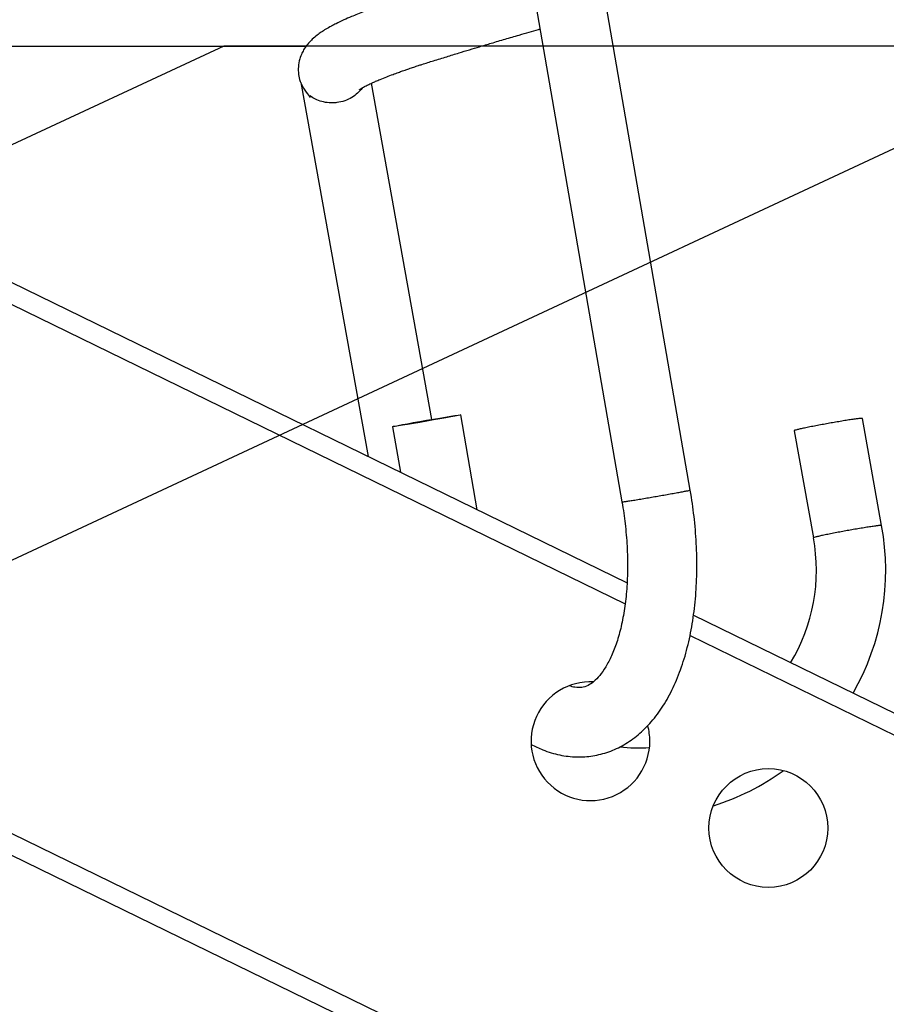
# Model space of a CAD drawing. Header units: inches. Extents: x 0 to 77643, y -44170 to 0.
# Tile 488 of 546: x 76590.943 to 76591.506, y -39755.838 to -39755.198. Entities that reach past the tile are written whole.
import ezdxf
from ezdxf.lldxf.tags import DXFTag

# ---------------------------------------------------------------- set-up
doc = ezdxf.new("R2010")
doc.units = ezdxf.units.IN
doc.header["$MEASUREMENT"] = 0
doc.layers.get('0').update_dxf_attribs({"lineweight": 0})
doc.layers.add('FAKRO LOFT LADDERS', color=7, linetype='Continuous')
tags = doc.linetypes.add('HIDDEN2', pattern=[4.7625, 3.175, -1.5875]).pattern_tags.tags
tags[6:7] = [DXFTag(74, 4), DXFTag(75, 0), DXFTag(340, '0'), DXFTag(46, 0.0), DXFTag(50, 0.0), DXFTag(44, 0.0), DXFTag(45, 0.0)]
tags[4:5] = [DXFTag(74, 4), DXFTag(75, 0), DXFTag(340, '0'), DXFTag(46, 0.0), DXFTag(50, 0.0), DXFTag(44, 0.0), DXFTag(45, 0.0)]

# ---------------------------------------------------------------- blocks, each defined once
blk = doc.blocks.new('A$C1F246084')
at = {"layer": 'FAKRO LOFT LADDERS', "color": 7, "linetype": 'Continuous'}
for p, q in [((86.8367, 318.8533), (100.7176, 312.0832)), ((86.879, 318.6658), (100.7029, 311.9234)), ((99.9735, 316.7603), (100.6788, 312.6964)), ((101.1961, 312.7861), (100.5248, 316.6538)), ((98.2453, 315.8743), (98.7546, 313.0406)), ((99.2376, 313.3213), (98.7798, 315.8681)), ((85.4101, 315.3768), (121.7057, 297.6743)), ((99.582, 312.637), (99.4572, 313.3562)), ((102.646, 312.5172), (102.5001, 313.3288)), ((98.9399, 313.2664), (98.9999, 312.9209)), ((101.9834, 313.236), (102.1293, 312.4243)), ((101.2211, 311.8376), (123.3496, 301.0448)), ((101.1947, 311.6836), (123.2838, 300.91)), ((101.478, 307.3732), (95.4168, 310.3294))]:
    blk.add_line(p, q, dxfattribs=at)
at = {"layer": 'FAKRO LOFT LADDERS', "color": 7, "linetype": 'HIDDEN2'}
for p, q in [((82.4328, 316.1501), (98.2835, 316.1501)), ((97.661, 316.1501), (91.3206, 313.1935)), ((92.5251, 310.6105), (104.4046, 316.1501)), ((104.4046, 316.1501), (97.661, 316.1501))]:
    blk.add_line(p, q, dxfattribs=at)
at = {"layer": 'FAKRO LOFT LADDERS', "color": 7, "linetype": 'Continuous'}
blk.add_circle((101.7881, 310.2259), 0.45, dxfattribs=at)
for centre, radius, start, end in [((100.8086, 312.1765), 1.8687, 330.194, 10.50557), ((100.8086, 312.1766), 1.3437, 328.69729, 10.62617), ((100.4399, 310.8835), 0.45, 87.20117, 0), ((100.4399, 310.8835), 0.45, 0, 15.16486), ((100.8086, 312.1766), 1.3437, 263.79228, 273.35192), ((100.8086, 312.1765), 1.8687, 287.5339, 305.75066)]:
    blk.add_arc(centre, radius, start, end, dxfattribs=at)
blk.add_ellipse((99.1986, 313.3113), major_axis=(-0.2586, -0.0449), ratio=0.012208, dxfattribs=at)
for points, knots in [([(99.9698, 316.7972), (99.9411, 316.789), (99.877, 316.7707), (99.7739, 316.7411), (99.6732, 316.7118), (99.5844, 316.6857), (99.5136, 316.6648), (99.4485, 316.6454), (99.3856, 316.6266), (99.3192, 316.6066), (99.2461, 316.5844), (99.1616, 316.5584), (99.0817, 316.5337), (99.0167, 316.5132), (98.967, 316.497), (98.9155, 316.4799), (98.8529, 316.4584), (98.7874, 316.435), (98.7268, 316.4122), (98.675, 316.3918), (98.6235, 316.3706), (98.5683, 316.3465), (98.5184, 316.3227), (98.4731, 316.2993), (98.4361, 316.2784), (98.4008, 316.2562), (98.3663, 316.2315), (98.3348, 316.2052), (98.3017, 316.1714), (98.2748, 316.1359), (98.2521, 316.0942), (98.2355, 316.051), (98.2245, 315.9941), (98.2268, 315.9368), (98.2404, 315.8602), (98.3086, 315.7704), (98.3159, 315.7623), (98.3164, 315.7622)], [0.996247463, 0.996247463, 0.996247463, 0.996247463, 0.996353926, 0.99648534, 0.996630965, 0.996731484, 0.996822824, 0.996903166, 0.996984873, 0.997071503, 0.997169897, 0.997285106, 0.997427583, 0.997518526, 0.997580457, 0.997659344, 0.997765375, 0.997891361, 0.998003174, 0.998103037, 0.998197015, 0.99832502, 0.998470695, 0.998562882, 0.998681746, 0.998782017, 0.998879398, 0.998993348, 0.999084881, 0.999189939, 0.999253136, 0.999327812, 0.999417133, 0.999503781, 0.99958218, 0.999769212, 0.99982223, 0.99982223, 0.99982223, 0.99982223]), ([(98.6893, 315.8195), (98.6893, 315.8195), (98.6903, 315.8203), (98.6951, 315.8236), (98.7029, 315.8286), (98.7149, 315.8356), (98.73, 315.8438), (98.753, 315.8557), (98.7821, 315.8694), (98.8131, 315.8832), (98.8494, 315.8986), (98.8932, 315.9162), (98.94, 315.9341), (98.9809, 315.9491), (99.0115, 315.9599), (99.0378, 315.9691), (99.0662, 315.9789), (99.0999, 315.9902), (99.1333, 316.0012), (99.1821, 316.017), (99.2526, 316.0391), (99.3467, 316.0684), (99.4382, 316.0965), (99.5217, 316.1218), (99.6032, 316.1463), (99.693, 316.173), (99.7933, 316.2026), (99.8894, 316.2306), (99.9735, 316.2549), (100.026, 316.27), (100.0531, 316.2777), (100.057, 316.2789)], [0.001127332, 0.001127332, 0.001127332, 0.001127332, 0.001180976, 0.001248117, 0.001309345, 0.001378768, 0.001436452, 0.001542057, 0.001641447, 0.00171705, 0.001804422, 0.001920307, 0.002019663, 0.002100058, 0.002159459, 0.002192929, 0.002244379, 0.002310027, 0.002366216, 0.002411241, 0.002548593, 0.002694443, 0.002827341, 0.002936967, 0.003038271, 0.003155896, 0.003291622, 0.003426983, 0.003523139, 0.003610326, 0.003625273, 0.003625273, 0.003625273, 0.003625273]), ([(98.7101, 315.8327), (98.7097, 315.8322), (98.7093, 315.8317), (98.6995, 315.8179), (98.6884, 315.8052), (98.6627, 315.7813), (98.6479, 315.77), (98.6154, 315.7505), (98.5972, 315.742), (98.5593, 315.729), (98.539, 315.7244), (98.5089, 315.7206), (98.499, 315.7198), (98.4791, 315.7193), (98.4691, 315.7195), (98.4399, 315.7215), (98.4216, 315.7247), (98.3868, 315.7339), (98.3707, 315.7399), (98.3418, 315.7539), (98.3287, 315.7618), (98.3171, 315.7706)], [0.2476565, 0.2476565, 0.2476565, 0.2476565, 0.25, 0.25, 0.3125, 0.3125, 0.375, 0.375, 0.4375, 0.4375, 0.5, 0.5, 0.53125, 0.53125, 0.5625, 0.5625, 0.625, 0.625, 0.6875, 0.6875, 0.7486962, 0.7486962, 0.7486962, 0.7486962]), ([(99.9905, 310.8593), (100.0195, 310.8439), (100.0902, 310.811), (100.2052, 310.7759), (100.3335, 310.7605), (100.4593, 310.7687), (100.5808, 310.8), (100.6965, 310.8539), (100.8047, 310.9303), (100.904, 311.0288), (100.9926, 311.1485), (101.069, 311.2874), (101.1322, 311.4434), (101.1816, 311.6129), (101.2172, 311.7944), (101.2394, 311.9835), (101.2479, 312.182), (101.2442, 312.3801), (101.2262, 312.5895), (101.2087, 312.7131), (101.1961, 312.7861)], [0.3784166, 0.3784166, 0.3784166, 0.3784166, 0.4026053, 0.4364894, 0.4690733, 0.5008793, 0.5325476, 0.5647276, 0.5980038, 0.6327357, 0.668871, 0.7059434, 0.7433706, 0.7807465, 0.817899, 0.8547977, 0.8914741, 0.9279799, 0.9643711, 1, 1, 1, 1]), ([(100.6788, 312.6964), (100.6892, 312.636), (100.7039, 312.5328), (100.7192, 312.3587), (100.7227, 312.1954), (100.7163, 312.0352), (100.6997, 311.8875), (100.6741, 311.7514), (100.6405, 311.6313), (100.6006, 311.5282), (100.5563, 311.4438), (100.5099, 311.3784), (100.4634, 311.3315), (100.4165, 311.3011), (100.3748, 311.2885), (100.3313, 311.2884), (100.2946, 311.2981), (100.2792, 311.3037)], [0, 0, 0, 0, 0.0367236, 0.0748178, 0.1127737, 0.150519, 0.1879792, 0.2250828, 0.2617751, 0.2980536, 0.3340378, 0.370106, 0.4072425, 0.4481041, 0.5009924, 0.5530282, 0.5852277, 0.5852277, 0.5852277, 0.5852277])]:
    blk.add_open_spline(points, degree=3, knots=knots, dxfattribs=at)
blk.add_open_spline([(98.3165, 315.7745), (98.3192, 315.7726), (98.3261, 315.7637), (98.3172, 315.7706)], degree=3, dxfattribs=at)
for points, weights in [([(102.5001, 313.3288), (102.4987, 313.3367), (102.2403, 313.2902), (101.982, 313.2438), (101.9834, 313.236)], [1, 0.70710678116, 1, 0.707106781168, 1]), ([(100.6788, 312.6964), (100.6793, 312.6932), (100.938, 312.7381), (101.1966, 312.783), (101.1961, 312.7861)], [1, 0.707106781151, 1, 0.707106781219, 1]), ([(102.646, 312.5172), (102.6446, 312.525), (102.3862, 312.4786), (102.1279, 312.4322), (102.1293, 312.4243)], [1, 0.70710678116, 1, 0.707106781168, 1])]:
    blk.add_rational_spline(points, weights, degree=2, knots=[0, 0, 0, 0.5, 0.5, 1, 1, 1], dxfattribs=at)

msp = doc.modelspace()

# ---------------------------------------------------------------- block references
at = {"xscale": 0.08579999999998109, "yscale": 0.08579999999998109, "zscale": 0.08579999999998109}
msp.add_blockref('A$C1F246084', (76582.69603, -39782.34079), dxfattribs=at)

doc.saveas('drawing.dxf')
